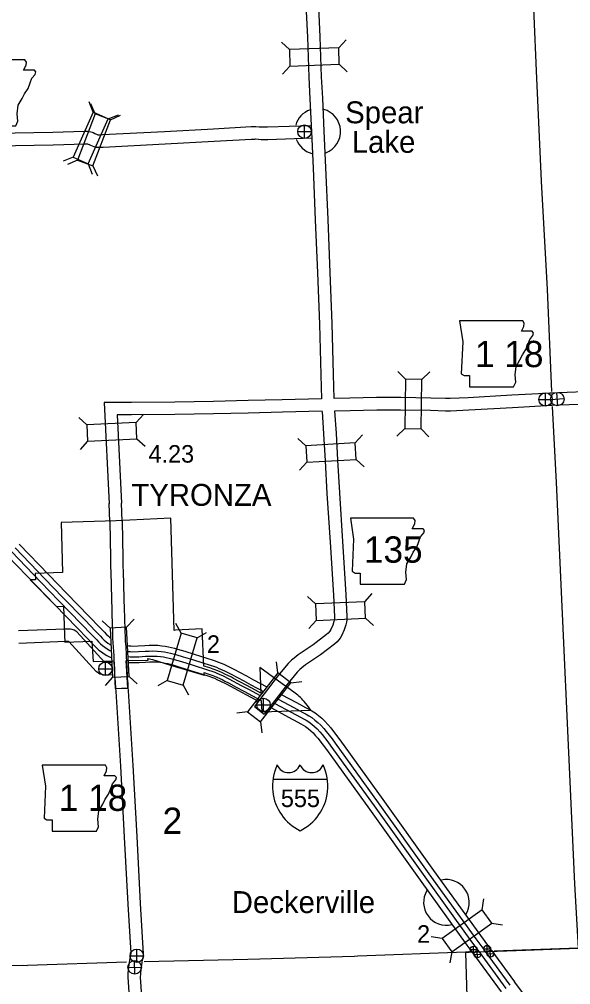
# Model space of a CAD drawing. Extents: x -117616 to 64730, y 54117 to 789866.
# Drawn here: x 61720 to 61852.8, y 55809 to 56041.5 of the extents above; entities that cross this region are included whole.
import ezdxf

# ---------------------------------------------------------------- set-up
doc = ezdxf.new("R2010")
doc.units = 0
for name, color, linetype in [('10', 7, 'Continuous'), ('19', 7, 'Continuous'), ('2', 7, 'Continuous'), ('26', 7, 'Continuous'), ('6', 7, 'Continuous'), ('Level 10', 7, 'Continuous'), ('Level 19', 7, 'Continuous'), ('Level 2', 7, 'Continuous'), ('Level 20', 7, 'Continuous'), ('Level 21', 7, 'Continuous'), ('Level 23', 7, 'Continuous'), ('Level 24', 7, 'Continuous'), ('Level 26', 7, 'Continuous'), ('Level 6', 7, 'Continuous')]:
    doc.layers.add(name, color=color, linetype=linetype)

msp = doc.modelspace()

# ---------------------------------------------------------------- linework, layer by layer
at = {"layer": '10'}
for points in [[(61873.46, 55952.48), (61872.67, 55952.41), (61847.74, 55951.48)], [(61874.06, 55949.53), (61873.41, 55949.46), (61872.86, 55949.41), (61847.86, 55948.48)], [(61746.48, 55814.41), (61746.45, 55814.25), (61746.29, 55813.2), (61746.16, 55811.77), (61746.12, 55810.78), (61746.52, 55804.8), (61746.56, 55802.68)], [(61749.53, 55814.43), (61749.51, 55814.3), (61749.41, 55813.76), (61749.27, 55812.83), (61749.15, 55811.57), (61749.12, 55810.82), (61749.52, 55804.93), (61749.56, 55802.73)]]:
    msp.add_lwpolyline(points, dxfattribs=at)
at = {"layer": '19'}
for points in [[(61832.22, 55816.94), (61838.17, 55808.83)], [(61833.82, 55817.1), (61839.28, 55809.64)], [(61829.02, 55816.87), (61836.06, 55807.28)], [(61830.72, 55816.88), (61837.16, 55808.09)], [(61864.34, 55770.77), (61863.26, 55773.37), (61861.38, 55777.86), (61860.65, 55779.55), (61859.69, 55781.15), (61855.85, 55786.8), (61850.1, 55794.88), (61842.95, 55804.75), (61839.27, 55809.66)]]:
    msp.add_lwpolyline(points, dxfattribs=at)
at = {"layer": '2'}
for points in [[(61839.25, 56133.5), (61840.62, 56107.34), (61842.03, 56081.82), (61843.35, 56055.55), (61844.48, 56029.1), (61845.71, 56002.55), (61847.12, 55976.46), (61848.14, 55951.87)], [(61848.31, 55948.28), (61849.26, 55929.93)], [(61849.26, 55929.93), (61853.75, 55833.25), (61854.57, 55817.75), (61881.03, 55818.94), (61905.76, 55819.49)], [(61854.57, 55817.75), (61834.38, 55817.07)], [(61828.4, 55816.88), (61827.49, 55816.81), (61801.54, 55815.83), (61800.74, 55815.8), (61775.05, 55815.08), (61750.1, 55814.46)], [(61667.18, 55812.44), (61667.25, 55812.44), (61693.47, 55813.12), (61720.73, 55813.65), (61721.95, 55813.6)], [(61745.84, 55814.42), (61721.95, 55813.6)]]:
    msp.add_lwpolyline(points, dxfattribs=at)
at = {"layer": '26'}
for p, q in [((61847.96, 55949.95), (61851.2, 55950.15)), ((61849.68, 55948.42), (61849.48, 55951.67)), ((61830.32, 55815.48), (61830.28, 55817.1)), ((61833.48, 55815.61), (61833.44, 55817.24)), ((61747.84, 55811.53), (61747.77, 55814.79)), ((61829.49, 55816.27), (61831.12, 55816.31)), ((61832.64, 55816.41), (61834.27, 55816.45)), ((61746.18, 55813.12), (61749.43, 55813.2))]:
    msp.add_line(p, q, dxfattribs=at)
for centre, radius in [((61849.58, 55950.05), 1.62), ((61830.3, 55816.29), 0.814), ((61833.46, 55816.43), 0.814), ((61747.8, 55813.16), 1.63)]:
    msp.add_circle(centre, radius, dxfattribs=at)
at = {"layer": '6'}
msp.add_lwpolyline([(61854.63, 55817.67), (61841.93, 55817.22), (61828.33, 55816.75), (61827.5, 55816.72), (61827.88, 55803.48), (61801.29, 55802.53), (61774.77, 55801.76), (61775.39, 55788.5), (61775.9, 55775.32), (61762.56, 55775.04), (61763.07, 55761.81), (61763.62, 55745.27), (61766.93, 55745.34), (61766.82, 55748.65), (61776.76, 55748.88), (61776.77, 55748.52), (61777.22, 55735.62), (61790.42, 55735.89), (61803.79, 55736.26), (61810.35, 55736.48), (61830.17, 55737.37), (61837.86, 55737.55), (61857.32, 55738.23)], dxfattribs=at)
at = {"layer": 'Level 10'}
for points in [[(61788.79, 56049.71), (61789.39, 56037.2), (61789.72, 56027.56), (61790, 56022.35), (61790.37, 56014.46), (61790.78, 56005.67), (61791.28, 55993.19), (61791.82, 55980.44), (61792.3, 55968.13), (61792.59, 55955.88), (61792.78, 55950.12)], [(61791.78, 56049.86), (61792.39, 56037.32), (61792.72, 56027.69), (61792.99, 56022.5), (61793.36, 56014.6), (61793.78, 56005.8), (61794.27, 55993.31), (61794.82, 55980.57), (61795.3, 55968.22), (61795.59, 55955.96), (61795.78, 55950.21)], [(61714.34, 56014.07), (61728.08, 56014.33), (61735.63, 56014.55), (61736.13, 56014.58), (61736.44, 56014.57), (61736.85, 56014.52), (61737.22, 56014.44), (61737.58, 56014.31), (61737.77, 56014.23), (61738.16, 56014.05), (61738.35, 56013.95), (61738.6, 56013.86), (61738.91, 56013.74), (61738.92, 56013.73), (61739.01, 56013.73), (61739.29, 56013.72), (61740, 56013.76), (61754.97, 56014.54), (61766.8, 56015.16), (61775.83, 56015.69), (61776.65, 56015.7), (61776.95, 56015.71), (61777.8, 56015.66), (61778.38, 56015.62), (61779.03, 56015.61), (61779.79, 56015.61), (61790.2, 56015.97)], [(61714.4, 56011.07), (61728.15, 56011.33), (61735.75, 56011.55), (61736.19, 56011.57), (61736.23, 56011.57), (61736.36, 56011.56), (61736.4, 56011.55), (61736.45, 56011.53), (61736.56, 56011.48), (61736.86, 56011.35), (61737.12, 56011.21), (61737.52, 56011.06), (61737.94, 56010.89), (61738.4, 56010.76), (61738.87, 56010.73), (61739.32, 56010.72), (61740.16, 56010.76), (61755.13, 56011.54), (61766.96, 56012.17), (61775.94, 56012.69), (61776.69, 56012.7), (61776.89, 56012.71), (61777.6, 56012.67), (61778.25, 56012.62), (61779.02, 56012.61), (61779.84, 56012.61), (61790.42, 56012.98)], [(61792.77, 55950.1), (61783.33, 55949.87), (61775.08, 55949.68), (61766.74, 55949.46), (61757.42, 55949.33), (61746.99, 55949.26), (61740.45, 55949.19), (61741.64, 55924.84)], [(61848.24, 55951.51), (61838.61, 55950.95), (61828.08, 55950.38), (61823.8, 55950.15), (61822.67, 55950.16), (61819.13, 55950.28), (61811.85, 55950.39), (61806.05, 55950.39), (61799.6, 55950.25), (61795.8, 55950.17)], [(61795.93, 55947.16), (61796.29, 55941.85), (61796.66, 55935.31), (61797.09, 55927.44)], [(61848.23, 55948.5), (61838.78, 55947.95), (61828.24, 55947.39), (61823.87, 55947.15), (61822.61, 55947.16), (61819.05, 55947.28), (61811.83, 55947.39), (61806.09, 55947.39), (61799.67, 55947.25), (61795.95, 55947.17)], [(61792.93, 55947.1), (61783.4, 55946.87), (61775.15, 55946.68), (61766.8, 55946.47), (61757.45, 55946.33), (61747.02, 55946.26), (61743.6, 55946.22), (61744.64, 55924.99)], [(61792.93, 55947.09), (61793.3, 55941.67), (61793.66, 55935.15), (61794.09, 55927.28)], [(61794.09, 55927.27), (61794.85, 55915.55), (61795.67, 55902.81), (61795.91, 55897.61), (61795.88, 55897.14), (61795.84, 55896.8), (61795.77, 55896.45), (61795.47, 55895.56), (61795.04, 55894.57), (61794.79, 55894.17), (61794.36, 55893.62), (61793.99, 55893.3), (61790.78, 55890.84), (61787.18, 55888.43), (61786.17, 55887.65), (61785.57, 55887.14), (61784.77, 55886.36), (61783.86, 55885.32), (61782.38, 55883.43), (61780.03, 55880.37), (61776.62, 55876.01), (61778.99, 55874.16)], [(61797.08, 55927.46), (61797.84, 55915.75), (61798.67, 55902.97), (61798.92, 55897.58), (61798.87, 55896.87), (61798.81, 55896.33), (61798.68, 55895.67), (61798.27, 55894.48), (61797.71, 55893.17), (61797.24, 55892.43), (61796.54, 55891.54), (61795.89, 55890.97), (61792.53, 55888.4), (61788.93, 55885.99), (61788.05, 55885.32), (61787.59, 55884.92), (61786.95, 55884.3), (61786.17, 55883.4), (61784.75, 55881.59), (61782.4, 55878.54), (61778.99, 55874.16)], [(61741.76, 55920.55), (61741.64, 55924.87)], [(61744.76, 55920.64), (61744.64, 55924.96)], [(61741.76, 55920.56), (61741.96, 55911.8), (61741.94, 55910.52), (61741.95, 55909.64), (61742.01, 55908.47), (61742.17, 55901.96), (61742.25, 55899.28)], [(61744.76, 55920.63), (61744.96, 55911.81), (61744.94, 55910.5), (61744.95, 55909.73), (61745.01, 55908.58), (61745.17, 55902.04), (61745.25, 55899.36)], [(61742.25, 55899.28), (61742.28, 55898.72), (61742.31, 55897.96), (61742.35, 55896.33), (61742.39, 55895.21), (61742.41, 55894.58), (61742.43, 55893.77), (61742.46, 55892.86), (61742.48, 55892.21), (61742.51, 55891.54), (61742.63, 55890.16), (61742.68, 55889.46), (61742.71, 55888.99), (61742.73, 55888.51), (61742.76, 55887.75), (61742.77, 55887.49), (61742.8, 55886.98), (61742.83, 55886.47), (61742.85, 55885.96), (61742.89, 55885.21), (61742.92, 55884.47), (61742.94, 55883.98), (61742.95, 55883.72), (61743.02, 55882.66), (61743.06, 55881.98), (61743.1, 55881.29), (61743.13, 55880.94), (61743.15, 55880.55), (61743.17, 55880.39)], [(61745.25, 55899.36), (61745.27, 55898.85), (61745.31, 55898.07), (61745.35, 55896.42), (61745.39, 55895.3), (61745.41, 55894.67), (61745.43, 55893.87), (61745.46, 55892.95), (61745.48, 55892.32), (61745.51, 55891.74), (61745.62, 55890.39), (61745.67, 55889.67), (61745.7, 55889.15), (61745.73, 55888.63), (61745.76, 55887.88), (61745.77, 55887.63), (61745.79, 55887.14), (61745.82, 55886.63), (61745.85, 55886.12), (61745.89, 55885.34), (61745.92, 55884.58), (61745.94, 55884.1), (61745.95, 55883.89), (61746.01, 55882.85), (61746.06, 55882.16), (61746.1, 55881.47), (61746.12, 55881.12), (61746.14, 55880.8), (61746.16, 55880.59)], [(61742.3, 55886.62), (61741.1, 55886.56), (61740.84, 55886.55), (61740.64, 55886.59), (61740.48, 55886.7), (61733.83, 55893.96), (61733.65, 55894.13), (61733.2, 55894.35), (61732.74, 55894.51), (61732.33, 55894.59), (61731.92, 55894.63), (61731.64, 55894.63), (61731.34, 55894.64), (61731.01, 55894.63), (61719.84, 55894.18)], [(61742.45, 55883.63), (61741.26, 55883.56), (61740.61, 55883.53), (61739.4, 55883.79), (61738.48, 55884.45), (61731.91, 55891.62), (61731.91, 55891.62), (61731.76, 55891.63), (61731.58, 55891.63), (61731.35, 55891.64), (61731.09, 55891.63), (61719.91, 55891.18)], [(61743.17, 55880.39), (61743.22, 55879.59), (61744.35, 55861.61), (61745.27, 55844.49), (61746.15, 55828.37), (61746.85, 55816.53), (61746.81, 55816.18), (61746.8, 55816.11), (61746.64, 55815.33), (61746.55, 55814.81), (61746.49, 55814.47)], [(61746.16, 55880.59), (61746.22, 55879.78), (61747.34, 55861.79), (61748.27, 55844.65), (61749.14, 55828.54), (61749.86, 55816.44), (61749.78, 55815.8), (61749.76, 55815.6), (61749.59, 55814.79), (61749.53, 55814.47)]]:
    msp.add_lwpolyline(points, dxfattribs=at)
at = {"layer": 'Level 19'}
for points in [[(61720, 55915.13), (61727.07, 55907.74)], [(61717.11, 55912.36), (61724.19, 55904.97)], [(61718.1, 55913.31), (61725.18, 55905.92)], [(61719.01, 55914.18), (61726.14, 55906.72)], [(61727.07, 55907.74), (61731.39, 55903.28), (61736.8, 55897.71), (61739.33, 55895.11), (61740.51, 55893.86), (61740.93, 55893.45), (61741.37, 55893), (61741.74, 55892.69), (61742.01, 55892.47)], [(61725.18, 55905.92), (61729.5, 55901.45), (61734.92, 55895.88), (61737.43, 55893.29), (61738.63, 55892.03), (61739.07, 55891.59), (61739.58, 55891.08), (61740.07, 55890.66), (61740.59, 55890.25), (61741.19, 55889.85), (61741.78, 55889.49), (61742.17, 55889.28)], [(61726.14, 55906.72), (61730.4, 55902.33), (61735.82, 55896.75), (61738.34, 55894.15), (61739.53, 55892.9), (61739.95, 55892.47), (61740.43, 55892), (61740.86, 55891.62), (61741.32, 55891.26), (61741.86, 55890.9), (61742.1, 55890.76)], [(61724.19, 55904.97), (61728.52, 55900.5), (61733.93, 55894.92), (61736.44, 55892.34), (61737.65, 55891.07), (61738.1, 55890.62), (61738.64, 55890.08), (61739.19, 55889.6), (61739.78, 55889.14), (61740.45, 55888.68), (61741.11, 55888.29), (61741.86, 55887.89), (61742.25, 55887.71)], [(61746.07, 55890.67), (61746.34, 55890.62), (61746.83, 55890.57), (61747.34, 55890.56), (61748.66, 55890.61), (61750.24, 55890.7), (61751.24, 55890.73), (61752.15, 55890.76), (61753.38, 55890.73), (61754.34, 55890.64), (61755.16, 55890.52), (61755.94, 55890.37), (61756.69, 55890.2), (61757.38, 55890.03), (61758.07, 55889.84), (61759.83, 55889.31), (61762.14, 55888.6), (61766.66, 55887.19)], [(61746.14, 55889.26), (61746.75, 55889.2), (61747.35, 55889.19), (61748.72, 55889.23), (61750.3, 55889.32), (61751.29, 55889.35), (61752.15, 55889.39), (61753.3, 55889.35), (61754.18, 55889.27), (61754.93, 55889.16), (61755.66, 55889.02), (61756.38, 55888.86), (61757.03, 55888.7), (61757.69, 55888.52), (61759.43, 55887.99), (61761.73, 55887.29), (61766.23, 55885.88)], [(61746.2, 55888), (61746.67, 55887.95), (61747.36, 55887.94), (61748.78, 55887.98), (61750.36, 55888.08), (61751.33, 55888.11), (61752.16, 55888.14), (61753.22, 55888.11), (61754.03, 55888.03), (61754.72, 55887.93), (61755.4, 55887.8), (61756.1, 55887.65), (61756.71, 55887.5), (61757.33, 55887.32), (61759.06, 55886.8), (61761.36, 55886.09), (61765.83, 55884.7)], [(61746.27, 55886.61), (61746.59, 55886.58), (61747.36, 55886.56), (61748.84, 55886.61), (61750.42, 55886.7), (61751.38, 55886.73), (61752.16, 55886.76), (61753.14, 55886.73), (61753.87, 55886.67), (61754.49, 55886.57), (61755.13, 55886.45), (61755.79, 55886.31), (61756.35, 55886.17), (61756.95, 55886), (61758.66, 55885.48), (61760.96, 55884.78), (61765.4, 55883.39)], [(61766.66, 55887.19), (61766.96, 55887.09), (61768.01, 55886.71), (61768.64, 55886.44), (61769.26, 55886.16), (61770.21, 55885.71), (61771.66, 55885), (61774.7, 55883.37), (61776.43, 55882.44), (61779.64, 55880.72)], [(61765.83, 55884.7), (61766.1, 55884.61), (61767.05, 55884.27), (61767.58, 55884.04), (61768.15, 55883.78), (61769.07, 55883.34), (61770.47, 55882.66), (61773.46, 55881.05), (61775.19, 55880.13), (61778, 55878.62)], [(61766.23, 55885.88), (61766.51, 55885.79), (61767.5, 55885.43), (61768.08, 55885.18), (61768.68, 55884.91), (61769.61, 55884.47), (61771.04, 55883.77), (61774.05, 55882.15), (61775.78, 55881.23), (61778.78, 55879.62)], [(61765.4, 55883.39), (61765.65, 55883.31), (61766.54, 55882.98), (61767.02, 55882.78), (61767.57, 55882.53), (61768.47, 55882.1), (61769.84, 55881.44), (61772.81, 55879.84), (61774.54, 55878.92), (61777.15, 55877.52)], [(61782.33, 55877.74), (61786.09, 55875.74), (61788.29, 55874.56), (61789.08, 55874.13), (61789.75, 55873.74), (61790.45, 55873.3), (61791.21, 55872.72), (61791.92, 55872.13), (61792.64, 55871.46), (61793.31, 55870.71), (61793.93, 55870), (61795.32, 55868.22)], [(61783.19, 55878.84), (61786.74, 55876.95), (61788.94, 55875.77), (61789.75, 55875.33), (61790.46, 55874.91), (61791.24, 55874.43), (61792.06, 55873.79), (61792.82, 55873.16), (61793.62, 55872.43), (61794.34, 55871.63), (61794.99, 55870.88), (61796.43, 55869.03)], [(61780.7, 55875.63), (61784.85, 55873.42), (61787.05, 55872.25), (61787.78, 55871.85), (61788.38, 55871.49), (61788.95, 55871.14), (61789.57, 55870.66), (61790.18, 55870.15), (61790.77, 55869.61), (61791.35, 55868.96), (61791.91, 55868.33), (61793.2, 55866.66)], [(61781.56, 55876.74), (61785.5, 55874.63), (61787.7, 55873.46), (61788.46, 55873.05), (61789.1, 55872.67), (61789.74, 55872.27), (61790.43, 55871.74), (61791.09, 55871.19), (61791.75, 55870.58), (61792.38, 55869.88), (61792.97, 55869.21), (61794.31, 55867.48)], [(61795.32, 55868.22), (61796.07, 55867.19), (61806.46, 55852.81), (61818.67, 55835.67), (61829.94, 55820.06), (61832.1, 55817.12)], [(61796.43, 55869.03), (61797.18, 55868), (61807.57, 55853.61), (61819.79, 55836.47), (61831.06, 55820.86), (61833.83, 55817.08)], [(61793.2, 55866.66), (61793.95, 55865.65), (61804.32, 55851.28), (61816.54, 55834.14), (61827.82, 55818.51), (61829.01, 55816.89)], [(61794.31, 55867.48), (61795.06, 55866.46), (61805.44, 55852.08), (61817.66, 55834.94), (61828.93, 55819.32), (61830.64, 55816.99)]]:
    msp.add_lwpolyline(points, dxfattribs=at)
at = {"layer": 'Level 2'}
msp.add_lwpolyline([(61828.42, 55816.87), (61828.28, 55816.87)], dxfattribs=at)
at = {"layer": 'Level 20'}
for p, q in [((61785.05, 56034.24), (61783.12, 56036.04)), ((61796.92, 56034.64), (61798.73, 56036.57)), ((61785.19, 56030.28), (61783.38, 56028.35)), ((61797.06, 56030.69), (61798.99, 56028.88)), ((61737.79, 56019.17), (61736.84, 56021.63)), ((61738.27, 56018.74), (61737.19, 56021.14)), ((61741.37, 56017.47), (61741.41, 56017.57)), ((61741.41, 56017.57), (61743.88, 56018.53)), ((61741.97, 56017.33), (61744.38, 56018.41)), ((61733, 56008.3), (61730.54, 56007.35)), ((61734.04, 56007.63), (61731.63, 56006.55)), ((61736.62, 56006.7), (61737.57, 56004.24)), ((61737.74, 56006.22), (61738.82, 56003.81)), ((61813.02, 55954.81), (61811.18, 55956.71)), ((61816.98, 55954.75), (61818.87, 55956.59)), ((61736.27, 55943.83), (61734.31, 55945.6)), ((61748.13, 55944.41), (61749.91, 55946.37)), ((61812.83, 55942.94), (61810.93, 55941.1)), ((61816.79, 55942.87), (61818.63, 55940.98)), ((61748.33, 55940.46), (61750.28, 55938.68)), ((61789.01, 55938.82), (61787.04, 55940.58)), ((61800.87, 55939.48), (61802.63, 55941.44)), ((61736.46, 55939.88), (61734.69, 55937.92)), ((61801.09, 55935.52), (61803.06, 55933.76)), ((61789.23, 55934.87), (61787.47, 55932.9)), ((61803.19, 55901.24), (61804.97, 55903.19)), ((61791.33, 55900.69), (61789.38, 55902.47)), ((61741.89, 55894.89), (61739.94, 55896.66)), ((61745.85, 55895.09), (61747.62, 55897.04)), ((61759, 55893.65), (61757.73, 55895.97)), ((61791.51, 55896.74), (61789.73, 55894.79)), ((61803.38, 55897.28), (61805.33, 55895.5)), ((61762.8, 55892.54), (61765.11, 55893.8)), ((61782.26, 55884.1), (61781.93, 55886.72)), ((61742.48, 55883.03), (61740.71, 55881.07)), ((61746.43, 55883.22), (61748.39, 55881.45)), ((61755.64, 55882.26), (61753.33, 55880.99)), ((61759.44, 55881.14), (61760.71, 55878.82)), ((61785.39, 55881.67), (61788.01, 55882)), ((61774.97, 55874.72), (61772.35, 55874.39)), ((61778.1, 55872.29), (61778.43, 55869.67)), ((61831.45, 55827.04), (61831.88, 55829.65)), ((61833.77, 55823.83), (61836.38, 55823.41)), ((61821.82, 55820.09), (61819.22, 55820.51)), ((61824.14, 55816.88), (61823.72, 55814.27))]:
    msp.add_line(p, q, dxfattribs=at)
for points in [[(61796.92, 56034.64), (61785.05, 56034.24), (61785.19, 56030.28), (61797.06, 56030.69)], [(61737.79, 56019.17), (61733, 56008.3), (61736.62, 56006.7), (61741.41, 56017.57)], [(61738.27, 56018.74), (61734.04, 56007.63), (61737.74, 56006.22), (61741.97, 56017.33)], [(61816.79, 55942.87), (61816.98, 55954.75), (61813.02, 55954.81), (61812.83, 55942.94)], [(61736.46, 55939.88), (61748.33, 55940.46), (61748.13, 55944.41), (61736.27, 55943.83)], [(61800.87, 55939.48), (61789.01, 55938.82), (61789.23, 55934.87), (61801.09, 55935.52)], [(61803.19, 55901.24), (61791.33, 55900.69), (61791.51, 55896.74), (61803.38, 55897.28)], [(61741.89, 55894.89), (61742.48, 55883.03), (61746.43, 55883.22), (61745.85, 55895.09)], [(61759, 55893.65), (61755.64, 55882.26), (61759.44, 55881.14), (61762.8, 55892.54)], [(61782.26, 55884.1), (61774.97, 55874.72), (61778.1, 55872.29), (61785.39, 55881.67)], [(61831.45, 55827.04), (61821.82, 55820.09), (61824.14, 55816.88), (61833.77, 55823.83)]]:
    msp.add_lwpolyline(points, close=True, dxfattribs=at)
at = {"layer": 'Level 21'}
for points in [[(61706.13, 56031.81), (61706.89, 56026.74), (61706.55, 56019.04), (61707.23, 56018.62), (61708.5, 56018.62), (61708.5, 56015.91), (61719.16, 56015.91), (61719.67, 56017.01), (61719.5, 56018.79), (61719.75, 56020.82), (61720.68, 56022.42), (61721.27, 56023.61), (61722.12, 56024.88), (61722.63, 56026.23), (61723.05, 56027.33), (61723.81, 56028.26), (61723.98, 56028.85), (61723.64, 56029.28), (61721.02, 56029.28), (61721.61, 56030.46), (61721.7, 56031.22), (61721.35, 56031.81)], [(61826.03, 55968.92), (61826.79, 55963.84), (61826.45, 55956.14), (61827.13, 55955.72), (61828.4, 55955.72), (61828.4, 55953.01), (61839.05, 55953.01), (61839.56, 55954.11), (61839.39, 55955.89), (61839.65, 55957.92), (61840.58, 55959.53), (61841.17, 55960.71), (61842.02, 55961.98), (61842.52, 55963.33), (61842.95, 55964.43), (61843.71, 55965.36), (61843.88, 55965.95), (61843.54, 55966.38), (61840.92, 55966.38), (61841.51, 55967.56), (61841.59, 55968.32), (61841.24, 55968.91)], [(61799.75, 55921.35), (61800.51, 55916.28), (61800.17, 55908.58), (61800.85, 55908.15), (61802.11, 55908.15), (61802.11, 55905.45), (61812.77, 55905.45), (61813.28, 55906.55), (61813.11, 55908.32), (61813.36, 55910.35), (61814.3, 55911.96), (61814.89, 55913.15), (61815.73, 55914.41), (61816.24, 55915.77), (61816.66, 55916.87), (61817.42, 55917.8), (61817.59, 55918.39), (61817.26, 55918.81), (61814.63, 55918.81), (61815.23, 55920), (61815.31, 55920.76), (61814.96, 55921.34)], [(61725.53, 55861.85), (61726.29, 55856.77), (61725.95, 55849.07), (61726.63, 55848.65), (61727.9, 55848.65), (61727.9, 55845.94), (61738.55, 55845.94), (61739.06, 55847.04), (61738.89, 55848.82), (61739.15, 55850.85), (61740.08, 55852.46), (61740.67, 55853.64), (61741.51, 55854.91), (61742.02, 55856.26), (61742.44, 55857.36), (61743.21, 55858.29), (61743.37, 55858.89), (61743.04, 55859.31), (61740.41, 55859.31), (61741.01, 55860.49), (61741.09, 55861.25), (61740.74, 55861.84)]]:
    msp.add_lwpolyline(points, close=True, dxfattribs=at)
at = {"layer": 'Level 23'}
msp.add_line((61781.08, 55858.48), (61794.19, 55858.48), dxfattribs=at)
for centre, radius, start, end in [((61793.27, 55856.77), 12.3, 155.2204, 185.7928), ((61784.87, 55863.06), 3, 202.1459, 337.3414), ((61790.4, 55863.06), 3, 202.6586, 337.8541), ((61782.01, 55856.77), 12.3, 354.2072, 24.7796), ((61793.04, 55856.87), 12.09, 186.3923, 243.4571), ((61782.24, 55856.87), 12.09, 296.5429, 353.6077)]:
    msp.add_arc(centre, radius, start, end, dxfattribs=at)
at = {"layer": 'Level 24'}
for centre, start, end in [((61791.86, 56014.53), 109.623, 164.3107), ((61791.86, 56014.53), 291.3466, 74.6339), ((61791.86, 56014.53), 200.2242, 254.909), ((61822.87, 55828.79), 328.5043, 102.7146), ((61822.87, 55828.79), 148.7695, 283.6224)]:
    msp.add_arc(centre, 5.5, start, end, dxfattribs=at)
at = {"layer": 'Level 26'}
for p, q in [((61788.69, 56012.86), (61788.69, 56016.11)), ((61787.07, 56014.48), (61790.32, 56014.48)), ((61845.12, 55949.96), (61848.37, 55949.96)), ((61846.74, 55948.34), (61846.74, 55951.59)), ((61740.73, 55883.44), (61740.73, 55886.69)), ((61739.11, 55885.07), (61742.36, 55885.07)), ((61778.81, 55874.76), (61778.81, 55878.01)), ((61777.18, 55876.38), (61780.43, 55876.38)), ((61748.29, 55814.32), (61748.29, 55817.57)), ((61828.61, 55817.45), (61830.23, 55817.45)), ((61829.42, 55816.64), (61829.42, 55818.26)), ((61831.89, 55817.63), (61833.51, 55817.63)), ((61832.7, 55816.82), (61832.7, 55818.44)), ((61746.66, 55815.95), (61749.91, 55815.95))]:
    msp.add_line(p, q, dxfattribs=at)
for centre, radius in [((61788.69, 56014.48), 1.62), ((61846.74, 55949.96), 1.62), ((61740.73, 55885.07), 1.62), ((61778.81, 55876.38), 1.62), ((61748.29, 55815.95), 1.62), ((61829.42, 55817.45), 0.812), ((61832.7, 55817.63), 0.812)]:
    msp.add_circle(centre, radius, dxfattribs=at)
at = {"layer": 'Level 6'}
msp.add_lwpolyline([(61757.31, 55894.32), (61756.46, 55921.34), (61743.32, 55920.7), (61730.06, 55920.29), (61730.42, 55908.24), (61723.83, 55908.03), (61723.88, 55906.53), (61722.65, 55906.49), (61728.93, 55900.09), (61730.65, 55900.14), (61730.86, 55893.19), (61730.95, 55891.49), (61737.49, 55891.71), (61737.77, 55886.8), (61742.77, 55886.96), (61743.12, 55880.33), (61744.62, 55880.38), (61746.11, 55880.42), (61745.77, 55887.05), (61751, 55887.19), (61750.98, 55887.55), (61752.05, 55887.28), (61756.14, 55886.01), (61764.55, 55883.54), (61764.52, 55884.15), (61765.41, 55883.87), (61766.15, 55883.61), (61766.6, 55883.44), (61767.03, 55883.28), (61767.6, 55883.04), (61768.33, 55882.71), (61768.86, 55882.46), (61769.51, 55882.13), (61770.37, 55881.69), (61772.26, 55880.67), (61774.09, 55879.68), (61776.16, 55878.59), (61778.28, 55877.46), (61778.41, 55874.74), (61790.19, 55875.09), (61789.38, 55876.24), (61788.95, 55876.79), (61788.61, 55877.21), (61788.29, 55877.54), (61788.03, 55877.83), (61787.73, 55878.13), (61787.39, 55878.43), (61787.06, 55878.71), (61786.79, 55878.94), (61784.94, 55880.31), (61783.29, 55881.49), (61777.92, 55885.39), (61778.2, 55879.2), (61776.86, 55879.91), (61774.8, 55881.01), (61772.97, 55881.99), (61771.62, 55882.74), (61771.07, 55883.02), (61770.19, 55883.47), (61769.52, 55883.81), (61768.95, 55884.07), (61768.2, 55884.41), (61767.59, 55884.67), (61767.13, 55884.85), (61766.65, 55885.02), (61765.88, 55885.29), (61764.75, 55885.64), (61764.44, 55885.74), (61764, 55894.71), (61757.6, 55894.34)], close=True, dxfattribs=at)

# ---------------------------------------------------------------- texts
at = {"layer": 'Level 20'}
for s, height, p in [('4.23', 4.224, (61751.11, 55934.74)), ('2', 4.22, (61765.19, 55888.91)), ('2', 6.34, (61754.5, 55845.29)), ('2', 4.22, (61815.8, 55819.08))]:
    msp.add_text(s, height=height, dxfattribs=at).set_placement(p)
at = {"layer": 'Level 21'}
for s, p in [('1 18', (61829.75, 55957.74)), ('135', (61803, 55910.63)), ('1 18', (61729.51, 55850.84))]:
    msp.add_text(s, height=6.336, dxfattribs=at).set_placement(p)
at = {"layer": 'Level 23'}
msp.add_text('555', height=4.224, dxfattribs=at).set_placement((61782.99, 55851.76))
at = {"layer": 'Level 24'}
for s, p in [('Spear', (61798.48, 56016.48)), ('Lake', (61800.08, 56009.37)), ('Deckerville', (61771.17, 55826.23))]:
    msp.add_text(s, height=5.28, dxfattribs=at).set_placement(p)
at = {"layer": 'Level 6'}
msp.add_text('TYRONZA', height=5.28, dxfattribs=at).set_placement((61746.99, 55924.33))

doc.saveas('drawing.dxf')
